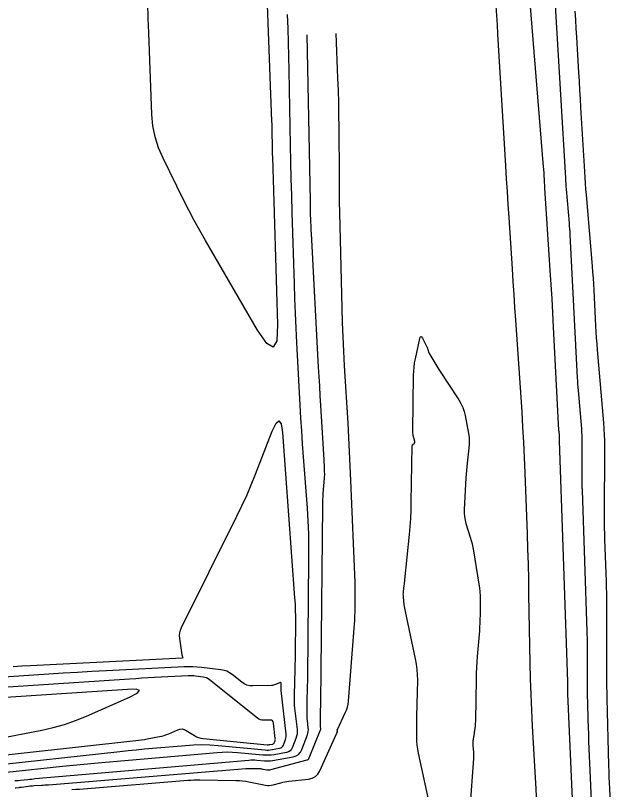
# Model space of a CAD drawing. Extents: x 1768942 to 1774819, y 723037 to 732099.
# Drawn here: x 1770783.4 to 1770901.7, y 723119 to 723272.6 of the extents above; entities that cross this region are included whole.
import ezdxf

# ---------------------------------------------------------------- set-up
doc = ezdxf.new("R2010")
doc.units = 0
doc.layers.add('R_Contours', color=7, linetype='Continuous')

msp = doc.modelspace()

# ---------------------------------------------------------------- linework, layer by layer
at = {"layer": 'R_Contours'}
for points in [[(1770832.67, 723294.25), (1770834.26, 723251.57), (1770834.28, 723250.97), (1770834.29, 723250.38), (1770834.31, 723249.78), (1770834.32, 723249.19), (1770834.37, 723246.81), (1770834.38, 723246.22), (1770834.39, 723245.62), (1770834.41, 723245.03), (1770834.42, 723244.43), (1770835.43, 723211.23), (1770835.28, 723208.02), (1770834.57, 723206.76), (1770833.3, 723207.45), (1770831.47, 723210.1), (1770821.13, 723227.91), (1770819.99, 723229.9), (1770818.89, 723231.91), (1770817.82, 723233.95), (1770816.79, 723236), (1770812.73, 723244.23), (1770811.83, 723246.32), (1770811.16, 723248.47), (1770810.72, 723250.68), (1770810.52, 723252.94), (1770809.89, 723269.11), (1770809.79, 723272.03), (1770809.71, 723274.94)], [(1770895.14, 723091.68), (1770893.09, 723137.97), (1770893.08, 723138.03), (1770893.08, 723138.1), (1770893.08, 723138.16), (1770893.08, 723138.23), (1770893.06, 723139.02), (1770893.06, 723139.08), (1770893.05, 723139.15), (1770893.05, 723139.21), (1770893.05, 723139.28), (1770893.05, 723140.09), (1770893.05, 723140.16), (1770893.05, 723140.24), (1770893.05, 723140.31), (1770893.05, 723140.38), (1770891.39, 723188.15), (1770891.39, 723188.21), (1770891.39, 723188.27), (1770891.39, 723188.32), (1770891.39, 723188.38), (1770891.39, 723189.07), (1770891.39, 723189.13), (1770891.39, 723189.19), (1770891.39, 723189.25), (1770891.38, 723189.31), (1770891.32, 723190.04), (1770891.31, 723190.09), (1770891.31, 723190.15), (1770891.31, 723190.21), (1770891.3, 723190.27), (1770890.24, 723210.71), (1770890.09, 723213.54), (1770889.93, 723216.37), (1770889.76, 723219.2), (1770889.59, 723222.02), (1770888.53, 723238.28), (1770888.51, 723238.63), (1770888.49, 723238.98), (1770888.46, 723239.34), (1770888.44, 723239.69), (1770888.36, 723241.1), (1770888.34, 723241.45), (1770888.31, 723241.8), (1770888.29, 723242.16), (1770888.26, 723242.51), (1770884.72, 723285.8)], [(1770890.14, 723281.31), (1770891.99, 723250.22), (1770892.06, 723249.11), (1770892.12, 723248.01), (1770892.19, 723246.91), (1770892.26, 723245.8), (1770892.58, 723240.3), (1770892.62, 723239.74), (1770892.66, 723239.19), (1770892.7, 723238.63), (1770892.74, 723238.08), (1770893.31, 723231.34), (1770893.36, 723230.77), (1770893.4, 723230.2), (1770893.44, 723229.63), (1770893.47, 723229.06), (1770894.94, 723200.64), (1770894.97, 723200.02), (1770895.01, 723199.39), (1770895.06, 723198.77), (1770895.11, 723198.14), (1770895.77, 723190.53), (1770895.81, 723189.9), (1770895.85, 723189.28), (1770895.86, 723188.65), (1770895.87, 723188.02), (1770895.84, 723180.72), (1770895.84, 723180.13), (1770895.85, 723179.54), (1770895.86, 723178.95), (1770895.88, 723178.36), (1770896.85, 723150.35), (1770896.87, 723149.72), (1770896.88, 723149.08), (1770896.89, 723148.45), (1770896.9, 723147.82), (1770896.9, 723140.41), (1770896.9, 723139.83), (1770896.91, 723139.24), (1770896.92, 723138.66), (1770896.93, 723138.07), (1770897.12, 723130.97), (1770897.14, 723130.38), (1770897.16, 723129.78), (1770897.18, 723129.18), (1770897.2, 723128.58), (1770898.44, 723100.74)], [(1770878.75, 723274.39), (1770878.88, 723272.55), (1770879.01, 723270.71), (1770879.12, 723268.86), (1770880.69, 723242.72), (1770880.85, 723240.17), (1770881, 723237.61), (1770881.17, 723235.06), (1770881.33, 723232.51), (1770881.99, 723222.3), (1770882.16, 723219.75), (1770882.33, 723217.2), (1770882.5, 723214.65), (1770882.67, 723212.1), (1770883.91, 723193.91), (1770884.1, 723190.9), (1770884.27, 723187.88), (1770884.41, 723184.86), (1770884.53, 723181.83), (1770884.97, 723169.74), (1770885.07, 723166.72), (1770885.16, 723163.7), (1770885.23, 723160.67), (1770885.29, 723157.65), (1770885.53, 723144.04), (1770885.6, 723140.93), (1770885.7, 723137.81), (1770885.83, 723134.69), (1770885.99, 723131.58), (1770886.71, 723119.13), (1770886.88, 723116.01)], [(1770894.46, 723273.45), (1770894.56, 723271.71), (1770894.67, 723269.97), (1770894.77, 723268.23), (1770895.19, 723261.26), (1770895.29, 723259.52), (1770895.39, 723257.77), (1770895.5, 723256.03), (1770895.6, 723254.29), (1770896.36, 723241.6), (1770896.43, 723240.44), (1770896.51, 723239.28), (1770896.6, 723238.11), (1770896.69, 723236.95), (1770897.89, 723222.83), (1770897.98, 723221.63), (1770898.07, 723220.44), (1770898.14, 723219.25), (1770898.21, 723218.05), (1770898.57, 723211.01), (1770898.64, 723209.82), (1770898.72, 723208.63), (1770898.81, 723207.44), (1770898.9, 723206.25), (1770900.15, 723191.75), (1770900.24, 723190.55), (1770900.3, 723189.36), (1770900.34, 723188.16), (1770900.35, 723186.97), (1770900.3, 723173.06), (1770900.3, 723171.94), (1770900.31, 723170.82), (1770900.33, 723169.69), (1770900.37, 723168.57), (1770900.65, 723160.32), (1770900.69, 723159.13), (1770900.71, 723157.93), (1770900.73, 723156.73), (1770900.74, 723155.54), (1770900.75, 723141.55), (1770900.75, 723140.44), (1770900.77, 723139.34), (1770900.78, 723138.23), (1770900.81, 723137.13), (1770901.16, 723123.72), (1770901.2, 723122.59), (1770901.23, 723121.46), (1770901.28, 723120.33), (1770901.32, 723119.2), (1770901.74, 723109.8)], [(1770783.32, 723120.75), (1770783.68, 723120.77), (1770784.05, 723120.8), (1770784.42, 723120.83), (1770785.88, 723120.99), (1770786.25, 723121.03), (1770786.62, 723121.07), (1770786.98, 723121.1), (1770787.35, 723121.14), (1770829.77, 723124.84), (1770830.16, 723124.87), (1770830.55, 723124.88), (1770830.94, 723124.87), (1770831.33, 723124.84), (1770832.88, 723124.69), (1770833.27, 723124.67), (1770833.65, 723124.67), (1770834.04, 723124.7), (1770834.42, 723124.75), (1770838.53, 723125.49), (1770839.11, 723125.67), (1770839.59, 723125.96), (1770839.97, 723126.38), (1770840.25, 723126.92), (1770841.37, 723129.86), (1770841.48, 723130.19), (1770841.54, 723130.53), (1770841.56, 723130.87), (1770841.54, 723131.22), (1770841.38, 723132.68), (1770841.35, 723132.99), (1770841.32, 723133.31), (1770841.31, 723133.63), (1770841.31, 723133.95), (1770841.33, 723135.23), (1770841.33, 723135.55), (1770841.34, 723135.87), (1770841.34, 723136.19), (1770841.35, 723136.51), (1770841.41, 723139.19), (1770841.42, 723139.74), (1770841.43, 723140.3), (1770841.44, 723140.85), (1770841.45, 723141.4), (1770841.68, 723164.63), (1770841.68, 723167.18), (1770841.63, 723169.73), (1770841.52, 723172.28), (1770841.36, 723174.83), (1770840.6, 723185.02), (1770840.41, 723187.57), (1770840.24, 723190.12), (1770840.09, 723192.67), (1770839.94, 723195.22), (1770839.27, 723207.63), (1770839.13, 723210.55), (1770838.99, 723213.48), (1770838.88, 723216.4), (1770838.78, 723219.32), (1770838.35, 723233.5), (1770838.25, 723236.84), (1770838.17, 723240.17), (1770838.09, 723243.51), (1770838.03, 723246.85), (1770837.75, 723261.63), (1770837.7, 723264.41), (1770837.63, 723267.19), (1770837.54, 723269.97), (1770837.45, 723272.75)], [(1770841.29, 723268.74), (1770841.89, 723235.8), (1770841.9, 723235.26), (1770841.91, 723234.72), (1770841.93, 723234.18), (1770841.94, 723233.64), (1770842.01, 723231.49), (1770842.03, 723230.95), (1770842.05, 723230.41), (1770842.07, 723229.87), (1770842.1, 723229.33), (1770843.53, 723202.81), (1770843.63, 723200.91), (1770843.74, 723199.01), (1770843.85, 723197.11), (1770843.96, 723195.21), (1770844.62, 723184.42), (1770844.64, 723184.11), (1770844.66, 723183.81), (1770844.67, 723183.5), (1770844.68, 723183.2), (1770844.73, 723181.98), (1770844.74, 723181.67), (1770844.74, 723181.37), (1770844.73, 723181.06), (1770844.71, 723180.76), (1770844.46, 723177.71), (1770844.42, 723177.1), (1770844.39, 723176.49), (1770844.37, 723175.87), (1770844.35, 723175.26), (1770843.96, 723136.27), (1770843.96, 723136.09), (1770843.95, 723135.9), (1770843.95, 723135.71), (1770843.95, 723135.52), (1770843.93, 723134.77), (1770843.92, 723134.58), (1770843.92, 723134.39), (1770843.92, 723134.21), (1770843.92, 723134.02), (1770843.89, 723131.71), (1770843.89, 723131.63), (1770843.89, 723131.55), (1770843.9, 723131.47), (1770843.91, 723131.4), (1770843.96, 723131.09), (1770843.97, 723131.01), (1770843.96, 723130.93), (1770843.95, 723130.86), (1770843.92, 723130.79), (1770841.64, 723125.2), (1770841.63, 723125.17), (1770841.61, 723125.13), (1770841.6, 723125.1), (1770841.58, 723125.06), (1770841.51, 723124.9), (1770841.49, 723124.88), (1770841.48, 723124.87), (1770841.46, 723124.86), (1770841.44, 723124.85), (1770841.34, 723124.84), (1770841.32, 723124.84), (1770841.29, 723124.83), (1770841.27, 723124.83), (1770841.24, 723124.82), (1770834.06, 723122.86), (1770833.88, 723122.83), (1770833.7, 723122.81), (1770833.51, 723122.81), (1770833.33, 723122.84), (1770832.56, 723122.99), (1770832.39, 723123.02), (1770832.21, 723123.05), (1770832.04, 723123.06), (1770831.87, 723123.07), (1770829.83, 723123.1), (1770829.67, 723123.1), (1770829.5, 723123.1), (1770829.34, 723123.09), (1770829.17, 723123.08), (1770789.96, 723119.88), (1770789.62, 723119.85), (1770789.28, 723119.83), (1770788.94, 723119.81), (1770788.6, 723119.78), (1770787.11, 723119.69), (1770786.83, 723119.67), (1770786.56, 723119.65), (1770786.28, 723119.62), (1770786, 723119.59), (1770784.61, 723119.41), (1770784.47, 723119.4), (1770784.33, 723119.38), (1770784.2, 723119.36), (1770784.06, 723119.34), (1770783.51, 723119.26), (1770783.37, 723119.25)], [(1770794.61, 723118.97), (1770795.38, 723119.03), (1770796.15, 723119.08), (1770796.92, 723119.14), (1770817.63, 723120.83), (1770818.22, 723120.87), (1770818.81, 723120.9), (1770819.4, 723120.91), (1770819.99, 723120.91), (1770827.26, 723120.78), (1770827.88, 723120.76), (1770828.5, 723120.7), (1770829.12, 723120.62), (1770829.73, 723120.51), (1770833.03, 723119.85), (1770833.42, 723119.8), (1770833.81, 723119.79), (1770834.2, 723119.83), (1770834.58, 723119.91), (1770836.13, 723120.33), (1770836.51, 723120.43), (1770836.9, 723120.51), (1770837.3, 723120.58), (1770837.69, 723120.63), (1770841.61, 723121.07), (1770842.34, 723121.23), (1770842.96, 723121.56), (1770843.45, 723122.04), (1770843.84, 723122.68), (1770847.17, 723130.06), (1770847.19, 723130.1), (1770847.21, 723130.15), (1770847.23, 723130.19), (1770847.24, 723130.23), (1770847.32, 723130.41), (1770847.33, 723130.45), (1770847.34, 723130.49), (1770847.34, 723130.53), (1770847.34, 723130.57), (1770847.31, 723130.74), (1770847.31, 723130.78), (1770847.31, 723130.82), (1770847.32, 723130.86), (1770847.33, 723130.9), (1770848.9, 723134.17), (1770849.14, 723134.74), (1770849.33, 723135.32), (1770849.46, 723135.91), (1770849.53, 723136.52), (1770850.62, 723150.14), (1770850.78, 723152.61), (1770850.87, 723155.09), (1770850.88, 723157.57), (1770850.82, 723160.05), (1770850.01, 723180.31), (1770849.89, 723183.16), (1770849.76, 723186.01), (1770849.61, 723188.85), (1770849.44, 723191.7), (1770848.75, 723203.08), (1770848.59, 723205.93), (1770848.45, 723208.78), (1770848.34, 723211.63), (1770848.26, 723214.48), (1770847.87, 723230.84), (1770847.82, 723233.29), (1770847.77, 723235.73), (1770847.74, 723238.17), (1770847.72, 723240.61), (1770847.66, 723250.39), (1770847.63, 723252.83), (1770847.59, 723255.27), (1770847.52, 723257.71), (1770847.44, 723260.15), (1770847.1, 723268.97)], [(1770865.72, 723115.57), (1770863.42, 723126.23), (1770863.27, 723127.02), (1770863.16, 723127.81), (1770863.1, 723128.61), (1770863.08, 723129.41), (1770863.1, 723132.62), (1770863.11, 723133.43), (1770863.12, 723134.23), (1770863.13, 723135.03), (1770863.15, 723135.84), (1770863.26, 723140.67), (1770863.25, 723141.74), (1770863.18, 723142.81), (1770863.05, 723143.86), (1770862.86, 723144.92), (1770860.83, 723154.3), (1770860.76, 723154.64), (1770860.7, 723154.98), (1770860.65, 723155.32), (1770860.61, 723155.67), (1770860.44, 723157.16), (1770860.42, 723157.45), (1770860.41, 723157.73), (1770860.42, 723158.02), (1770860.45, 723158.3), (1770860.58, 723159.44), (1770860.62, 723159.73), (1770860.65, 723160.01), (1770860.68, 723160.3), (1770860.71, 723160.58), (1770861.62, 723169.6), (1770861.76, 723171.19), (1770861.88, 723172.79), (1770861.95, 723174.4), (1770862, 723176), (1770862.18, 723187.11), (1770862.19, 723187.2), (1770862.21, 723187.29), (1770862.26, 723187.36), (1770862.32, 723187.43), (1770862.6, 723187.69), (1770862.65, 723187.76), (1770862.69, 723187.84), (1770862.7, 723187.92), (1770862.69, 723188.01), (1770862.39, 723189.2), (1770862.34, 723189.43), (1770862.31, 723189.66), (1770862.29, 723189.9), (1770862.29, 723190.13), (1770862.45, 723201.19), (1770862.48, 723202), (1770862.55, 723202.81), (1770862.66, 723203.62), (1770862.81, 723204.42), (1770863.67, 723208.47), (1770863.77, 723208.76), (1770863.88, 723208.86), (1770864.02, 723208.79), (1770864.19, 723208.54), (1770865.14, 723206.69), (1770865.19, 723206.59), (1770865.23, 723206.49), (1770865.27, 723206.38), (1770865.31, 723206.28), (1770865.5, 723205.63), (1770866.67, 723203.63), (1770866.87, 723203.3), (1770867.07, 723202.97), (1770867.27, 723202.65), (1770867.48, 723202.32), (1770871.42, 723196.29), (1770871.85, 723195.56), (1770872.2, 723194.8), (1770872.48, 723194.01), (1770872.67, 723193.19), (1770873.35, 723189.62), (1770873.46, 723188.89), (1770873.51, 723188.16), (1770873.51, 723187.43), (1770873.44, 723186.7), (1770873.07, 723183.77), (1770872.99, 723183.03), (1770872.92, 723182.3), (1770872.86, 723181.56), (1770872.81, 723180.82), (1770872.49, 723174.54), (1770872.48, 723173.83), (1770872.54, 723173.14), (1770872.66, 723172.45), (1770872.84, 723171.77), (1770873.7, 723169.07), (1770873.9, 723168.39), (1770874.07, 723167.71), (1770874.23, 723167.02), (1770874.35, 723166.32), (1770875.43, 723159.75), (1770875.54, 723158.99), (1770875.61, 723158.21), (1770875.65, 723157.44), (1770875.66, 723156.66), (1770875.64, 723153.55), (1770875.62, 723152.77), (1770875.6, 723151.99), (1770875.55, 723151.22), (1770875.5, 723150.44), (1770875.08, 723145.39), (1770875, 723144.29), (1770874.94, 723143.18), (1770874.89, 723142.08), (1770874.87, 723140.98), (1770874.72, 723132.69), (1770874.71, 723132.41), (1770874.69, 723132.13), (1770874.67, 723131.84), (1770874.64, 723131.56), (1770874.49, 723130.29), (1770874.47, 723130.07), (1770874.44, 723129.86), (1770874.41, 723129.65), (1770874.37, 723129.43), (1770874.24, 723128.58), (1770874.21, 723128.37), (1770874.2, 723128.15), (1770874.2, 723127.94), (1770874.21, 723127.73), (1770874.33, 723126.33), (1770874.35, 723126.02), (1770874.36, 723125.72), (1770874.36, 723125.41), (1770874.34, 723125.11), (1770873.64, 723115.22)], [(1770782.99, 723143.42), (1770784.67, 723143.52), (1770786.35, 723143.61), (1770816.6, 723145.14), (1770816.65, 723145.15), (1770816.67, 723145.17), (1770816.68, 723145.21), (1770816.67, 723145.25), (1770816.57, 723145.46), (1770816.55, 723145.51), (1770816.53, 723145.57), (1770816.52, 723145.62), (1770816.51, 723145.68), (1770816.05, 723148.98), (1770816.01, 723149.55), (1770816.05, 723150.1), (1770816.19, 723150.63), (1770816.4, 723151.15), (1770827.39, 723173.2), (1770828.38, 723175.26), (1770829.33, 723177.34), (1770830.23, 723179.44), (1770831.08, 723181.56), (1770834.4, 723190.09), (1770835.14, 723191.67), (1770835.73, 723192.15), (1770836.14, 723191.52), (1770836.4, 723189.79), (1770838.84, 723157.01), (1770838.92, 723155.78), (1770838.97, 723154.55), (1770838.99, 723153.32), (1770838.99, 723152.09), (1770838.94, 723146.53), (1770838.93, 723145.61), (1770838.91, 723144.69), (1770838.9, 723143.77), (1770838.88, 723142.85), (1770838.76, 723137.68), (1770838.75, 723137.51), (1770838.75, 723137.34), (1770838.75, 723137.17), (1770838.75, 723137.01), (1770838.74, 723136.34), (1770838.74, 723136.17), (1770838.74, 723136), (1770838.76, 723135.83), (1770838.77, 723135.67), (1770839.32, 723130.89), (1770839.34, 723130.43), (1770839.32, 723129.98), (1770839.23, 723129.54), (1770839.09, 723129.1), (1770838.43, 723127.36), (1770838.23, 723126.97), (1770837.95, 723126.67), (1770837.61, 723126.46), (1770837.19, 723126.33), (1770834.77, 723125.9), (1770834.21, 723125.82), (1770833.66, 723125.77), (1770833.1, 723125.77), (1770832.54, 723125.8), (1770827.52, 723126.28), (1770826.5, 723126.35), (1770825.47, 723126.38), (1770824.45, 723126.36), (1770823.43, 723126.29), (1770801.27, 723124.36), (1770799.14, 723124.17), (1770797.01, 723123.96), (1770794.88, 723123.75), (1770792.76, 723123.53), (1770781.71, 723122.33)], [(1770777.42, 723123.65), (1770804.16, 723126.55), (1770805.78, 723126.72), (1770807.41, 723126.88), (1770809.03, 723127.04), (1770810.65, 723127.18), (1770817.15, 723127.75), (1770818.77, 723127.86), (1770820.4, 723127.89), (1770822.02, 723127.85), (1770823.65, 723127.73), (1770832.97, 723126.84), (1770833.31, 723126.82), (1770833.66, 723126.82), (1770834, 723126.85), (1770834.35, 723126.9), (1770835.84, 723127.17), (1770836.1, 723127.25), (1770836.32, 723127.38), (1770836.49, 723127.57), (1770836.61, 723127.81), (1770837.02, 723128.88), (1770837.11, 723129.15), (1770837.16, 723129.43), (1770837.18, 723129.7), (1770837.16, 723129.99), (1770836.17, 723138.66), (1770836.17, 723138.67), (1770836.17, 723138.69), (1770836.16, 723138.7), (1770836.16, 723138.72), (1770836.17, 723138.78), (1770836.17, 723138.81), (1770836.17, 723138.85), (1770836.19, 723139.95), (1770836.17, 723140.11), (1770836.11, 723140.2), (1770836.01, 723140.22), (1770835.85, 723140.18), (1770835.04, 723139.82), (1770834.84, 723139.74), (1770834.64, 723139.68), (1770834.44, 723139.65), (1770834.23, 723139.63), (1770830.53, 723139.55), (1770829.93, 723139.58), (1770829.36, 723139.72), (1770828.83, 723139.95), (1770828.33, 723140.29), (1770826.41, 723141.83), (1770825.91, 723142.17), (1770825.38, 723142.44), (1770824.82, 723142.63), (1770824.22, 723142.74), (1770820.32, 723143.21), (1770819.46, 723143.29), (1770818.6, 723143.34), (1770817.75, 723143.35), (1770816.89, 723143.32), (1770801.47, 723142.54), (1770798.61, 723142.39), (1770795.76, 723142.23), (1770792.9, 723142.06), (1770790.05, 723141.88), (1770776.08, 723140.96)], [(1770773.12, 723124.97), (1770807.31, 723128.68), (1770807.88, 723128.75), (1770808.45, 723128.83), (1770809.02, 723128.92), (1770809.58, 723129.02), (1770812.03, 723129.49), (1770812.5, 723129.59), (1770812.96, 723129.72), (1770813.41, 723129.87), (1770813.86, 723130.06), (1770815.63, 723130.84), (1770816.07, 723130.97), (1770816.49, 723131), (1770816.91, 723130.91), (1770817.32, 723130.71), (1770818.93, 723129.69), (1770819.34, 723129.46), (1770819.77, 723129.28), (1770820.22, 723129.16), (1770820.69, 723129.09), (1770833.4, 723127.88), (1770833.53, 723127.87), (1770833.66, 723127.88), (1770833.8, 723127.89), (1770833.93, 723127.9), (1770834.5, 723128.01), (1770834.6, 723128.04), (1770834.68, 723128.09), (1770834.75, 723128.16), (1770834.79, 723128.25), (1770834.95, 723128.66), (1770834.98, 723128.76), (1770835, 723128.87), (1770835.01, 723128.98), (1770835, 723129.08), (1770834.65, 723132.15), (1770834.58, 723132.43), (1770834.44, 723132.63), (1770834.22, 723132.74), (1770833.93, 723132.77), (1770832.64, 723132.74), (1770832.33, 723132.76), (1770832.03, 723132.83), (1770831.75, 723132.96), (1770831.49, 723133.13), (1770821.97, 723140.75), (1770821.67, 723140.96), (1770821.35, 723141.12), (1770821.01, 723141.24), (1770820.65, 723141.3), (1770819.17, 723141.48), (1770818.8, 723141.52), (1770818.42, 723141.54), (1770818.05, 723141.54), (1770817.68, 723141.53), (1770811, 723141.19), (1770809.76, 723141.13), (1770808.52, 723141.06), (1770807.29, 723140.98), (1770806.05, 723140.9), (1770774.81, 723138.86)], [(1770770.73, 723127.35), (1770788.65, 723130.79), (1770790.92, 723131.29), (1770793.15, 723131.91), (1770795.35, 723132.66), (1770797.5, 723133.54), (1770806.03, 723137.29), (1770807.61, 723138.09), (1770808.07, 723138.62), (1770807.41, 723138.87), (1770805.65, 723138.86), (1770772.39, 723136.68)]]:
    msp.add_lwpolyline(points, dxfattribs=at)

doc.saveas('drawing.dxf')
